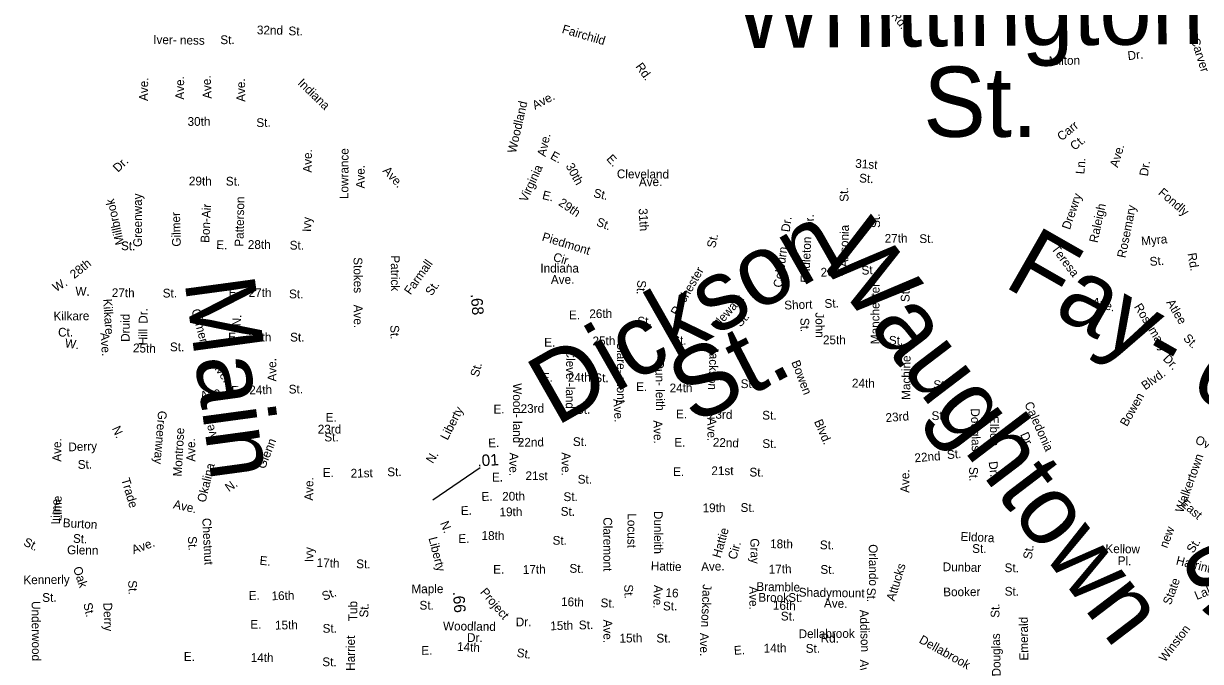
# Model space of a CAD drawing. Extents: x 1553981 to 1780076, y 812965 to 996873.
# Drawn here: x 1633309 to 1634903, y 848913 to 849777 of the extents above; entities that cross this region are included whole.
import ezdxf

# ---------------------------------------------------------------- set-up
doc = ezdxf.new("R2010")
doc.units = 0
for name, color, linetype in [('Exist Road Non-System Type 51 Label', 7, 'Continuous'), ('Exist Road Secondary Mileage Hundredths English Label', 7, 'Continuous'), ('Map Preparation Border Antique Large Shape', 7, 'Continuous')]:
    doc.layers.add(name, color=color, linetype=linetype)

msp = doc.modelspace()

# ---------------------------------------------------------------- linework, layer by layer
at = {"layer": 'Exist Road Secondary Mileage Hundredths English Label'}
msp.add_line((1633863.2, 849132.1), (1633927.2, 849175.7), dxfattribs=at)

# ---------------------------------------------------------------- texts
at = {"layer": 'Exist Road Non-System Type 51 Label'}
for s, height, rotation, p in [('Whittington', 95, 0.5085, (1634272.2, 849743.7)), ('Rd.', 11.87, 306.8367, (1634483.6, 849788.1)), ('32nd', 11.87, 359.0649, (1633625, 849762.5)), ('St.', 11.87, 359.0649, (1633667.7, 849761.2)), ('Fairchild', 11.87, 343.5905, (1634037.3, 849764.6)), ('Iver- ness', 11.88, 358.9816, (1633484.6, 849749.5)), ('St.', 11.88, 359.9552, (1633575.5, 849749.2)), ('Carver', 11.88, 287.622, (1634889.7, 849755.5)), ('Dr.', 11.88, 6.7103, (1634804.9, 849727.4)), ('Rd.', 11.88, 306.0805, (1634137.2, 849718.7)), ('St.', 95, 359.8686, (1634527.4, 849623.8)), ('Milton', 11.88, 0.917, (1634697.5, 849720.8)), ('Ave.', 11.88, 89.1425, (1633477.4, 849672.1)), ('Ave.', 11.88, 89.7732, (1633526.4, 849674)), ('Ave.', 11.87, 92.9571, (1633563.9, 849675.4)), ('Indiana', 11.88, 316.0146, (1633679.4, 849695.4)), ('Ave.', 11.88, 90.6665, (1633609.3, 849671.1)), ('Woodland', 11.88, 77.3291, (1633975.7, 849600.8)), ('Ave.', 11.88, 27.9093, (1634001.7, 849660.1)), ('30th', 11.88, 0.5753, (1633531.2, 849638.4)), ('St.', 11.87, 1.382, (1633624.4, 849636.8)), ('Carr', 11.88, 39.0034, (1634714.7, 849617.5)), ('Ave.', 11.88, 77.3798, (1634015.9, 849596.1)), ('Lowrance', 11.88, 89.7765, (1633748.9, 849539.3)), ('Ct.', 11.88, 39.0034, (1634732.3, 849604.6)), ('Ave.', 11.88, 73.5008, (1634791, 849581.3)), ('Dr.', 11.88, 44.3707, (1633437, 849574.8)), ('Ave.', 11.88, 89.4726, (1633699.3, 849575.1)), ('E.', 11.88, 330.7619, (1634021.4, 849594.6)), ('E.', 11.88, 312.6307, (1634097.6, 849593.2)), ('31st', 11.88, 356.304, (1634435.1, 849581.8)), ('Ln.', 11.88, 85.3448, (1634745.5, 849572.7)), ('Ave.', 11.88, 89.7765, (1633770.9, 849553.7)), ('Ave.', 11.88, 312.6029, (1633794.7, 849577)), ('Virginia', 11.88, 65.5656, (1633990.5, 849534.3)), ('30th', 11.88, 298.4596, (1634042.9, 849584.2)), ('Cleveland', 11.88, 359.5876, (1634112.5, 849567.6)), ('Dr.', 11.88, 81.1992, (1634831.6, 849569.7)), ('29th', 11.88, 359.4917, (1633532.9, 849557.9)), ('St.', 11.87, 359.9812, (1633583, 849557.6)), ('Ave.', 11.88, 0.8416, (1634142.4, 849556.6)), ('St.', 11.88, 356.304, (1634440.3, 849562)), ('Greenway', 11.88, 90.1959, (1633469.5, 849474.5)), ('E.', 11.88, 346.233, (1634010.7, 849539.6)), ('St.', 11.88, 347.3487, (1634080.1, 849542.2)), ('St.', 11.88, 92.7171, (1634426.4, 849536)), ('Drewry', 11.87, 70.93, (1634725.9, 849497.1)), ('Fondly', 11.88, 319.5255, (1634844.8, 849546.5)), ('Millbrook', 11.88, 102.7677, (1633445.5, 849478.6)), ('Bon-Air', 11.88, 87.2693, (1633560.5, 849479.8)), ('Patterson', 11.88, 88.8992, (1633606.8, 849474.7)), ('29th', 11.88, 325.9162, (1634032.5, 849531.7)), ('Raleigh', 11.87, 77.8799, (1634763.5, 849479.4)), ('Rosemary', 11.88, 78.5796, (1634801.3, 849458.9)), ('Gilmer', 11.88, 91.5833, (1633522.1, 849475.1)), ('Ivy', 11.88, 89.4726, (1633698.5, 849494.8)), ('St.', 11.88, 338.9491, (1634083.7, 849503.8)), ('31th', 11.88, 273.1871, (1634142, 849526.5)), ('Dr.', 11.88, 82.3609, (1634346.5, 849494.1)), ('Dr.', 11.88, 93.1978, (1634380.3, 849497.9)), ('Waughtown', 95, 307.2914, (1634380.7, 849462.6)), ('St.', 11.88, 91.7396, (1634469.1, 849500.3)), ('Dickson', 95, 29.6407, (1634030.3, 849231)), ('Ansonia', 11.88, 88.7551, (1634425.6, 849446.9)), ('St.', 11.88, 359.1969, (1633441, 849470.2)), ('E.', 11.88, 359.1969, (1633569.9, 849471.6)), ('28th', 11.88, 0.1276, (1633612.8, 849471.8)), ('St.', 11.88, 0.0592, (1633669.5, 849470.9)), ('Piedmont', 11.88, 342.8607, (1634010.2, 849483.3)), ('St.', 11.88, 77.6862, (1634245.7, 849472.3)), ('Endleton', 11.87, 87.4919, (1634373.1, 849425.6)), ('27th', 11.88, 0.7854, (1634475.3, 849480.1)), ('St.', 11.88, 0.7854, (1634522.2, 849479.7)), ('Myra', 11.88, 5.1135, (1634823.1, 849476.5)), ('Cir.', 11.88, 342.8607, (1634025.2, 849456)), ('Colburn', 11.88, 82.3609, (1634336.1, 849418.9)), ('Teresa', 11.88, 307.1457, (1634700.2, 849472)), ('Rd.', 11.88, 279.2752, (1634885.4, 849465.6)), ('28th', 11.87, 38.8936, (1633377.7, 849430.8)), ('Stokes', 11.88, 270.6039, (1633755.9, 849460.5)), ('Patrick', 11.88, 270.035, (1633806.5, 849463.1)), ('Farmall', 11.88, 54.7357, (1633833.1, 849408.8)), ('Indiana', 11.88, 0.1075, (1634009, 849439.8)), ('Rochester', 11.88, 60.2056, (1634194.9, 849380.3)), ('26th', 11.88, 3.2323, (1634388.8, 849434.1)), ('St.', 11.88, 3.5035, (1634444.2, 849436.7)), ('St.', 11.88, 5.1135, (1634834.6, 849448.7)), ('Ave.', 11.88, 0.4183, (1634023.2, 849424.4)), ('W.', 11.88, 30.7663, (1633352.9, 849413.2)), ('W.', 11.88, 358.2264, (1633379.1, 849408.8)), ('27th', 11.88, 359.5092, (1633428.5, 849406.6)), ('St.', 11.88, 0.1727, (1633497.5, 849406)), ('Main', 95, 277.7309, (1633526.8, 849428.4)), ('E.', 11.88, 0.1727, (1633586.8, 849406.7)), ('27th', 11.88, 359.5052, (1633613.8, 849406.8)), ('St.', 11.88, 0.0592, (1633668.6, 849404.9)), ('St.', 11.88, 54.7357, (1633861.7, 849407.4)), ('St.', 11.88, 266.7868, (1634140.4, 849429.8)), ('Manchester', 11.88, 89.6973, (1634467.9, 849342.8)), ('St.', 11.88, 89.6689, (1634508.9, 849399.8)), ('Kilkare', 11.88, 273.6905, (1633416.8, 849403.9)), ('Newark', 11.88, 48.5366, (1634249.7, 849363.6)), ('Short', 11.88, 2.0995, (1634339.4, 849389.7)), ('St.', 11.87, 2.4884, (1634393.9, 849391.8)), ('Ave.', 11.88, 344.6612, (1634754.9, 849395.3)), ('Atlee', 11.88, 301.0129, (1634856.2, 849399.4)), ('Kilkare', 11.87, 0.6333, (1633349.7, 849374.8)), ('Dr.', 11.87, 89.9667, (1633476.9, 849370.5)), ('Gilmer', 11.88, 284.781, (1633536.4, 849389)), ('Ave.', 11.87, 270.0568, (1633756.3, 849396.3)), ('E.', 11.88, 0.0717, (1634047.7, 849376.5)), ('26th', 11.88, 0.8723, (1634075.3, 849378)), ('John', 11.87, 270.8682, (1634381.3, 849385.8)), ('Rosemary', 11.88, 301.4469, (1634812.5, 849393.6)), ('Druid', 11.87, 89.9667, (1633452.7, 849346)), ('N.', 11.87, 86.9968, (1633603.2, 849366.8)), ('St.', 11.87, 271.7939, (1633805.6, 849368.5)), ('St.', 11.88, 0.9534, (1634140.4, 849367.9)), ('St.', 11.88, 48.5366, (1634280, 849365.2)), ('St.', 11.87, 270.8682, (1634361, 849378.4)), ('Ct.', 11.87, 0.6333, (1633355.9, 849353)), ('Ave.', 11.88, 273.6905, (1633413.2, 849358)), ('Hill', 11.88, 89.2139, (1633476.6, 849341.3)), ('E.', 11.87, 359.2025, (1633586, 849346.7)), ('25th', 11.88, 0.4435, (1633613.7, 849346.3)), ('St.', 11.88, 0.0592, (1633670, 849346.4)), ('25th', 11.88, 0.6849, (1634079.6, 849341.2)), ('St.', 95, 27.333, (1634216.1, 849233)), ('St.', 11.88, 0.5194, (1634187.5, 849342)), ('25th', 11.88, 359.8754, (1634391.6, 849342.7)), ('St.', 11.88, 359.5407, (1634480.8, 849342.1)), ('St.', 11.88, 315.1084, (1634878.8, 849349.8)), ('W.', 11.87, 351.4964, (1633364.4, 849338.8)), ('25th', 11.88, 358.1515, (1633457.1, 849331.9)), ('St.', 11.88, 0.4435, (1633507.3, 849333.1)), ('E.', 11.88, 0.0717, (1634014.1, 849339.5)), ('Clare- mont', 11.875, 269.7747, (1634112.8, 849346.2)), ('Jackson', 11.88, 267.6137, (1634238.5, 849339.3)), ('Ave.', 11.87, 90.6536, (1633651.5, 849292.3)), ('Cleve -land', 11.875, 269.4142, (1634044.1, 849335.5)), ('Bowen', 11.88, 290.9539, (1634348.6, 849318.5)), ('Machine', 11.88, 89.6799, (1634509.9, 849267.4)), ('Dr.', 11.88, 313.7678, (1634851.3, 849322.2)), ('Ave.', 11.88, 304.1632, (1633563.2, 849315.9)), ('24th', 11.88, 0.162, (1634046.2, 849291.9)), ('Dun- leith', 11.88, 270.9604, (1634164.5, 849320.5)), ('Blvd.', 11.88, 35.5806, (1634828.1, 849280.2)), ('St.', 11.88, 0.987, (1633668.2, 849275.9)), ('Wood- land', 11.88, 270.1394, (1633971.8, 849289.9)), ('E.', 11.88, 0.0717, (1634010.9, 849291.8)), ('St.', 11.88, 0.408, (1634082, 849291.2)), ('E.', 11.88, 0.0717, (1634138.6, 849279.2)), ('24th', 11.87, 0.6038, (1634184, 849277.5)), ('St.', 11.88, 0.408, (1634280.2, 849283.3)), ('24th', 11.88, 359.206, (1634430.8, 849284.2)), ('St.', 11.87, 359.1506, (1634541.1, 849282.1)), ('Ave.', 11.88, 14.6538, (1633550.1, 849266.7)), ('E.', 11.88, 0.5232, (1633590.3, 849274.4)), ('24th', 11.87, 1.3204, (1633614.8, 849274.7)), ('Bowen', 11.88, 60.6014, (1634803.4, 849230.4)), ('E.', 11.88, 0.0717, (1633945.4, 849248.9)), ('23rd', 11.88, 1.2018, (1633982.3, 849249.4)), ('St.', 11.88, 0.209, (1634057.1, 849248.4)), ('Ave.', 11.87, 272.9697, (1634107.8, 849268.5)), ('Caledonia', 11.88, 294.0309, (1634664.2, 849261.8)), ('Greenway', 11.88, 265.2476, (1633491.4, 849253)), ('Greenway', 11.88, 265.2476, (1633491.4, 849253)), ('E.', 11.88, 0.0717, (1634192.6, 849242.3)), ('Ave.', 11.88, 270.0218, (1634235.2, 849243.2)), ('23rd', 11.88, 358.7503, (1634237.1, 849242.1)), ('St.', 11.88, 0.209, (1634309.4, 849240.6)), ('Blvd.', 11.88, 293.1225, (1634379.3, 849238)), ('23rd', 11.88, 4.5541, (1634476.9, 849237.2)), ('St.', 11.87, 1.2932, (1634538.8, 849239.9)), ('Douglas', 11.87, 271.4402, (1634591.8, 849255.7)), ('Elbon', 11.88, 271.4126, (1634617.4, 849245.3)), ('N.', 11.88, 294.4481, (1633428.5, 849228.7)), ('Montrose', 11.87, 86.9021, (1633523.2, 849163.3)), ('Ave.', 11.88, 108.4292, (1633574.5, 849209.4)), ('Ave.', 11.88, 108.4292, (1633574.5, 849209.4)), ('Ave.', 11.88, 270.9604, (1634162.1, 849239.6)), ('Ave.', 11.88, 89.8606, (1633360, 849183.6)), ('Ave.', 11.88, 89.8606, (1633360, 849183.6)), ('Derry', 11.88, 1.9305, (1633369.9, 849197.6)), ('Ave.', 11.88, 90.4641, (1633541.6, 849183.7)), ('Glenn', 11.88, 68.0926, (1633635.7, 849172.9)), ('E.', 11.87, 1.5712, (1633938.4, 849203)), ('22nd', 11.88, 0.8159, (1633978.5, 849203.8)), ('St.', 11.88, 359.5888, (1634052.9, 849204.9)), ('E.', 11.88, 0.0717, (1634190.2, 849204)), ('22nd', 11.87, 357.9514, (1634242.3, 849204.1)), ('St.', 11.88, 359.5888, (1634309.5, 849202.2)), ('Dr.', 11.88, 294.0309, (1634658.4, 849220.5)), ('Overlook', 11.88, 335.5394, (1634894.6, 849209.1)), ('Ave.', 11.88, 269.2701, (1633967.3, 849196)), ('Ave.', 11.88, 269.886, (1634037.9, 849196.3)), ('22nd', 11.87, 4.8401, (1634516.1, 849182.8)), ('St.', 11.88, 4.8791, (1634560, 849187.1)), ('Walkertown', 11.88, 70.2625, (1634879.1, 849113.6)), ('St.', 11.88, 1.9305, (1633382.6, 849173.8)), ('Okalina', 11.88, 76.3397, (1633555.4, 849127.7)), ('21st', 11.88, 0.2089, (1634240.5, 849165.4)), ('Dr.', 11.88, 276.9406, (1634616, 849183.5)), ('Trade', 11.88, 286.7223, (1633441.1, 849159.7)), ('Ave.', 11.88, 89.4726, (1633701.2, 849130.8)), ('E.', 11.87, 0.3195, (1633714.3, 849163)), ('21st', 11.88, 1.0211, (1633752.1, 849162)), ('St.', 11.88, 1.0211, (1633801.7, 849163.8)), ('E.', 11.87, 359.9466, (1633943.3, 849156.8)), ('21st', 11.87, 359.9466, (1633988.8, 849158.7)), ('St.', 11.88, 0.6393, (1634059.5, 849153.8)), ('E.', 11.88, 0.0717, (1634188.7, 849164.2)), ('St.', 11.88, 359.424, (1634292, 849163.6)), ('Ave.', 11.88, 89.7533, (1634508.4, 849141.5)), ('St.', 11.87, 271.203, (1634589.5, 849176.4)), ('N.', 11.88, 35.4495, (1633587.2, 849142.1)), ('Lime', 11.88, 89.5211, (1633358.3, 849098.8)), ('Lime', 11.88, 89.5211, (1633360.4, 849103.1)), ('Ave.', 11.88, 347.3453, (1633511, 849120.7)), ('Ave.', 11.88, 347.3453, (1633511, 849120.7)), ('E.', 11.87, 1.2994, (1633929.3, 849130.5)), ('20th', 11.87, 0.9035, (1633957.3, 849130.7)), ('St.', 11.88, 0.7689, (1634040.3, 849130.2)), ('East', 11.88, 319.1143, (1634874.9, 849125.5)), ('E.', 11.88, 1.2233, (1633901.3, 849111.4)), ('19th', 11.87, 0.748, (1633953.7, 849109.6)), ('St.', 11.88, 359.6555, (1634036.4, 849110.4)), ('Dunleith', 11.87, 270.2426, (1634162.7, 849116.9)), ('19th', 11.87, 0.748, (1634228.7, 849115.1)), ('St.', 11.88, 359.6555, (1634280, 849115.6)), ('Burton', 11.88, 356.6177, (1633361.9, 849095.1)), ('Chestnut', 11.88, 272.9348, (1633551, 849107.1)), ('Claremont', 11.88, 270.0995, (1634094.2, 849108.4)), ('Locust', 11.88, 269.6142, (1634127.1, 849113.7)), ('St.', 11.88, 356.6177, (1633375.7, 849074)), ('St.', 11.88, 272.9348, (1633531.6, 849082.4)), ('E.', 11.88, 0.9024, (1633898, 849073.5)), ('18th', 11.88, 359.1756, (1633929.2, 849077.8)), ('St.', 11.88, 359.5852, (1634025.4, 849071.2)), ('Hattie', 11.87, 73.8291, (1634252.8, 849052.4)), ('Eldora', 11.88, 357.323, (1634577.7, 849076.6)), ('new', 11.88, 69.7897, (1634857.8, 849065.8)), ('St.', 95, 27.1149, (1634910.6, 848959.9)), ('St.', 11.88, 334.7069, (1633307.9, 849070.8)), ('Glenn', 11.88, 359.1527, (1633367.9, 849058.3)), ('Ave.', 11.88, 20.5313, (1633458.2, 849058.3)), ('Ivy', 11.88, 89.4726, (1633701.4, 849047.6)), ('Cir.', 11.87, 73.8291, (1634274, 849050.2)), ('Gray', 11.88, 271.1197, (1634293.2, 849079.7)), ('18th', 11.88, 359.1756, (1634320, 849066.6)), ('St.', 11.88, 359.5852, (1634387.4, 849065)), ('Orlando', 11.87, 270.3814, (1634453.7, 849071.8)), ('St.', 11.87, 359.8665, (1634593.7, 849060.1)), ('St.', 11.88, 82.2744, (1634674.4, 849051)), ('Kellow', 11.87, 359.4822, (1634774.1, 849059.9)), ('St.', 11.88, 57.0568, (1634893, 849058.8)), ('E.', 11.88, 354.3638, (1633628.3, 849044.2)), ('17th', 11.87, 358.1195, (1633705.8, 849041.1)), ('St.', 11.88, 359.6367, (1633759.5, 849039.3)), ('Pl.', 11.87, 358.3044, (1634790.6, 849043.8)), ('Harrinton', 11.87, 345.9196, (1634869, 849044.7)), ('Oak', 11.88, 288.0011, (1633376, 849039.5)), ('E.', 11.88, 0.1357, (1633945, 849031.9)), ('17th', 11.88, 1.0971, (1633985.3, 849031.6)), ('St.', 11.87, 358.9674, (1634048.2, 849033.3)), ('Hattie', 11.88, 358.3606, (1634158.4, 849036.7)), ('Ave.', 11.87, 1.7312, (1634226.8, 849035.5)), ('17th', 11.88, 1.0971, (1634318.3, 849032)), ('St.', 11.88, 359.5852, (1634388.1, 849031.8)), ('Attucks', 11.88, 72.7713, (1634488.4, 848994)), ('Dunbar', 11.88, 358.8359, (1634553.7, 849035.4)), ('St.', 11.87, 359.8665, (1634637.6, 849034)), ('Kennerly', 11.87, 0.6607, (1633308.9, 849017.6)), ('St.', 11.88, 272.8667, (1633450.6, 849022.7)), ('Maple', 11.88, 0.3386, (1633834.4, 849005.4)), ('Jackson', 11.88, 267.6137, (1634229, 849017.9)), ('Bramble-', 11.88, 359.1252, (1634301.4, 849008.6)), ('State', 11.88, 69.563, (1634862.5, 848988.7)), ('Lake', 11.88, 22.5351, (1634897.8, 848996.2)), ('St.', 11.87, 0.6607, (1633334.4, 848993.7)), ('E.', 11.88, 0.4935, (1633614.1, 848996.5)), ('16th', 11.87, 1.2218, (1633645, 848996)), ('St.', 11.87, 20.3806, (1633715.7, 848995.2)), ('Project', 11.88, 310.3315, (1633926.7, 849006.5)), ('St.', 11.88, 271.8455, (1634122.4, 849017.2)), ('Ave.', 11.87, 267.8076, (1634162.9, 849016.7)), ('16', 11.87, 356.5439, (1634178.1, 849000.6)), ('Ave.', 11.88, 270.0598, (1634291.9, 849014.8)), ('Brook', 11.88, 359.2217, (1634304.1, 848994)), ('St.', 11.87, 359.5566, (1634344.6, 848993.8)), ('Shadymount', 11.88, 359.2513, (1634358.7, 849000.9)), ('St.', 11.88, 270.5021, (1634451.1, 849012.8)), ('Booker', 11.88, 0.3982, (1634554.5, 849001.3)), ('St.', 11.88, 359.5023, (1634637.7, 849002.2)), ('Underwood', 11.88, 270.3247, (1633320, 848994.8)), ('St.', 11.88, 282.6031, (1633389.9, 848991.3)), ('Derry', 11.88, 271.7551, (1633417.1, 848992.6)), ('Tub', 11.88, 89.9656, (1633760.9, 848967.6)), ('St.', 11.88, 87.4879, (1633775.7, 848972.3)), ('St.', 11.88, 0.3386, (1633845.3, 848983.2)), ('16th', 11.88, 358.1221, (1634036.8, 848988.3)), ('St.', 11.88, 358.1221, (1634090.3, 848986.6)), ('St.', 11.88, 0.0333, (1634174.9, 848982.2)), ('16th', 11.88, 358.1221, (1634323.7, 848983.4)), ('Ave.', 11.88, 358.9589, (1634392.9, 848986.2)), ('St.', 11.88, 89.8042, (1634630.6, 848972.2)), ('E.', 11.88, 0.6769, (1633616.3, 848957.3)), ('Dr.', 11.87, 0.7825, (1633975.7, 848960.6)), ('Ave.', 11.88, 270.114, (1634094.3, 848969.8)), ('St.', 11.88, 359.5852, (1634334.5, 848968.6)), ('Addison', 11.88, 271.9465, (1634441.3, 848983.1)), ('Emerald', 11.88, 90.6946, (1634669.7, 848914.4)), ('15th', 11.87, 0.7923, (1633649.7, 848956.3)), ('St.', 11.87, 0.8016, (1633714.1, 848951.9)), ('Woodland', 11.88, 359.2328, (1633877, 848955.3)), ('15th', 11.88, 1.7452, (1634022.5, 848955.3)), ('St.', 11.88, 1.7452, (1634061.2, 848956.4)), ('Dellabrook', 11.88, 0.3554, (1634358.7, 848944.6)), ('Winston', 11.88, 52.71, (1634855, 848911.4)), ('Harriet', 11.87, 89.925, (1633757.7, 848900.4)), ('14th', 11.87, 356.618, (1633895.9, 848927.6)), ('Dr.', 11.88, 359.5847, (1633909.6, 848939.5)), ('15th', 11.88, 0.9703, (1634116.2, 848938.6)), ('St.', 11.88, 0.0333, (1634166.1, 848938.7)), ('Ave.', 11.88, 270.0218, (1634225.1, 848951.9)), ('14th', 11.88, 0.9084, (1634311.4, 848925.1)), ('Rd.', 11.88, 359.4408, (1634388.5, 848938.8)), ('Dellabrook', 11.88, 330.7691, (1634520.7, 848939.1)), ('Douglas', 11.88, 91.1465, (1634632.4, 848892.9)), ('E.', 11.88, 359.7874, (1633526.1, 848913.8)), ('14th', 11.88, 359.434, (1633616.6, 848912.5)), ('E.', 11.88, 0.9024, (1633847.8, 848922)), ('St.', 11.88, 351.9604, (1633976.3, 848919.4)), ('E.', 11.88, 4.0119, (1634271.4, 848922)), ('St.', 11.88, 0.2206, (1634368.3, 848924.8)), ('St.', 11.87, 359.6993, (1633713.6, 848906.7)), ('Ave.', 11.87, 268.2545, (1634441.9, 848915.8))]:
    msp.add_text(s, height=height, rotation=rotation, dxfattribs=at).set_placement(p)
for s, p in [('E.', (1633718.1, 849237.8)), ('23rd', (1633707.5, 849221.8)), ('St.', (1633716.4, 849211.1))]:
    msp.add_text(s, height=11.88, dxfattribs=at).set_placement(p)
at = {"layer": 'Exist Road Secondary Mileage Hundredths English Label'}
for s, height, rotation, p in [('.07', 1.8750000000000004e-12, 2.2109, (1634886.2, 849608)), ('.07', 1.8750000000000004e-12, 2.2109, (1634886.2, 849608)), ('.68', 15.62, 274.8323, (1633914.5, 849410.5)), ('.01', 15.62, 3.2064, (1633924, 849177.2)), ('.66', 15.62, 274.0999, (1633890.4, 849007.4))]:
    msp.add_text(s, height=height, rotation=rotation, dxfattribs=at).set_placement(p)
at = {"layer": 'Map Preparation Border Antique Large Shape'}
for s, height, rotation, p in [('Fay- etteville', 95, 330.283, (1634634.5, 849422.2)), ('St.', 11.87, 75.3089, (1633925.2, 849297.5)), ('Liberty', 11.88, 62.8385, (1633883.2, 849211.9)), ('N.', 11.88, 57.9944, (1633863.2, 849180.3)), ('N.', 11.87, 291.3813, (1633873.1, 849100.5)), ('Liberty', 11.88, 284.3879, (1633857.4, 849080.1))]:
    msp.add_text(s, height=height, rotation=rotation, dxfattribs=at).set_placement(p)

doc.saveas('drawing.dxf')
